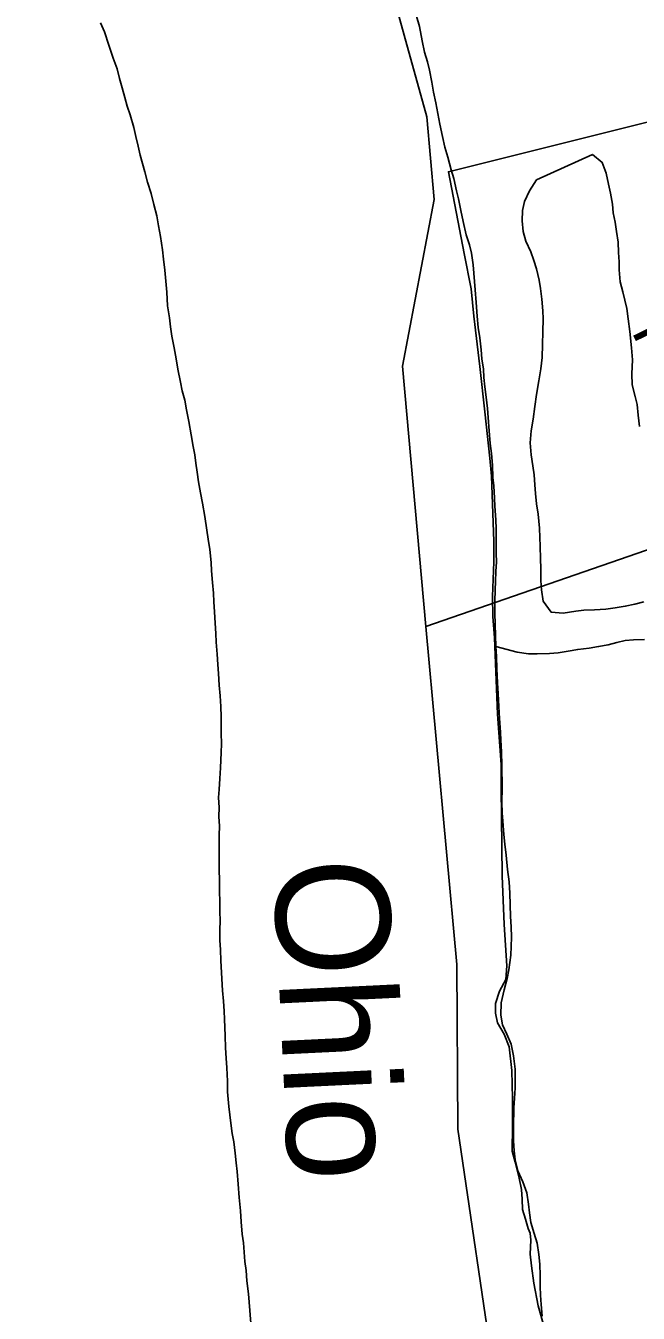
# Model space of a CAD drawing. Extents: x 1310247 to 1664935, y 235267 to 584339.
# Drawn here: x 1455095 to 1458844, y 358424 to 366308 of the extents above; entities that cross this region are included whole.
import ezdxf

# ---------------------------------------------------------------- set-up
doc = ezdxf.new("R2010")
doc.units = 0
for name, color, linetype in [('GM_X_Corporation', 7, 'Continuous'), ('GM_X_County', 7, 'Continuous'), ('GM_X_Major_River', 7, 'Continuous'), ('GM_X_Major_River_Text', 7, 'Continuous'), ('GM_X_Minor_River', 7, 'Continuous'), ('GM_X_Township', 7, 'Continuous'), ('GM_X_Township_Road_Text', 7, 'Continuous')]:
    doc.layers.add(name, color=color, linetype=linetype)

msp = doc.modelspace()

# ---------------------------------------------------------------- linework, layer by layer
at = {"layer": 'GM_X_Corporation'}
msp.add_lwpolyline([(1458269.2, 358333.3), (1458230.4, 358469.1), (1458203.8, 358608.5), (1458189.9, 358715.4), (1458182.6, 358785.8), (1458185.9, 358872), (1458181.5, 358914.2), (1458170.6, 358942.7), (1458152.8, 358999.6), (1458135.1, 359060.4), (1458133.5, 359122.7), (1458129.7, 359181), (1458114.4, 359251.7), (1458090.2, 359348.9), (1458072.7, 359415.8), (1458074.7, 359572.2), (1458073.2, 359738.7), (1458069.8, 359911.3), (1458053.4, 360056.3), (1458022.3, 360133.7), (1457983, 360203.4), (1457969.2, 360262.1), (1457969.4, 360320.3), (1457994.4, 360395.5), (1458033.2, 360468.3), (1458038.5, 360552.3), (1458022.2, 360803.7), (1458011.7, 361102.9), (1458004.5, 361642.8), (1458004.4, 361743.1), (1458004, 361785.2), (1457981.8, 362092.9), (1457963.9, 362561), (1457952.8, 362689.7), (1457951.5, 362812.2), (1457959.7, 363024.5), (1457960.7, 363152.8), (1457946, 363550.5), (1457936.3, 363661.2), (1457905.1, 363943.2), (1457873.8, 364221.2), (1457837.6, 364529.5), (1457822, 364696.5), (1457778.3, 364912.8), (1457681.5, 365413.9), (1459004.2, 365745)], dxfattribs=at)
at = {"layer": 'GM_X_County'}
msp.add_lwpolyline([(1465303.4, 345707.9), (1464818.4, 346210.3), (1464437.7, 346734.8), (1462612.2, 348813.2), (1460540.1, 351876.1), (1459951, 352908), (1459077.2, 354924.2), (1458812.7, 355431.3), (1457965, 358013.1), (1457738.6, 359550.6), (1457732.6, 360559), (1457544.6, 362630.3), (1457400, 364223.6), (1457594.4, 365244.1), (1457550.3, 365751.3), (1457123.5, 367289), (1457033.3, 367800.2), (1456830.9, 368311.4), (1456518.6, 369329.5), (1455652.6, 371413.6), (1455095, 372512.1)], dxfattribs=at)
at = {"layer": 'GM_X_Major_River'}
for points in [[(1455553, 366325.7), (1455575.9, 366271.1), (1455604.2, 366190.3), (1455630.6, 366109.5), (1455655.3, 366044.9), (1455668, 365984.4), (1455684.9, 365927.9), (1455701.7, 365869.4), (1455716.6, 365815), (1455733.5, 365762.5), (1455755.9, 365685.8), (1455768.8, 365629.4), (1455783.6, 365570.9), (1455794.5, 365516.5), (1455809.4, 365464.1), (1455824.4, 365413.6), (1455839.1, 365351.2), (1455861.7, 365280.5), (1455878.3, 365214), (1455896.9, 365143.4), (1455907.6, 365083), (1455920.3, 365018.6), (1455932.6, 364936.1), (1455937.4, 364879.8), (1455946, 364811.5), (1455952.7, 364745.1), (1455959.3, 364676.8), (1455963.5, 364592.5), (1455974, 364520), (1455980.9, 364463.7), (1455989.7, 364407.4), (1456004.2, 364334.9), (1456014.9, 364268.5), (1456025.6, 364206.1), (1456041.9, 364125.5), (1456052.9, 364073.2), (1456067.7, 364014.7), (1456078.5, 363956.3), (1456093, 363883.8), (1456107.3, 363803.3), (1456119.8, 363730.8), (1456128.8, 363680.5), (1456135.8, 363630.2), (1456144.6, 363573.9), (1456151.4, 363515.6), (1456164, 363447.1), (1456176.7, 363384.7), (1456191, 363302.2), (1456203.3, 363219.7), (1456212.2, 363163.3), (1456220.9, 363101), (1456229.2, 363020.6), (1456232.2, 362970.4)], [(1457967.3, 362641.3), (1457966.8, 362713.5), (1457966.3, 362781.7), (1457967.7, 362853.9), (1457970.8, 362906), (1457972.1, 362966.1), (1457975.3, 363026.3), (1457974.4, 363076.4), (1457974.2, 363164.7), (1457973.5, 363226.9), (1457972.6, 363283.1), (1457966.3, 363365.5), (1457963.4, 363415.7), (1457958.9, 363490), (1457954, 363542.2), (1457951.5, 363616.5), (1457945, 363688.8), (1457938.3, 363749.1), (1457931.9, 363827.5), (1457925.6, 363909.9), (1457920.7, 363964.1), (1457912.1, 364034.5), (1457905.4, 364096.8), (1457898.6, 364155.1), (1457895.7, 364205.3), (1457886.9, 364267.7), (1457882.1, 364324), (1457873.6, 364396.3), (1457864.9, 364460.7), (1457858.3, 364529), (1457852.1, 364613.4), (1457845.7, 364691.8), (1457832.8, 364844.5), (1457822.3, 364914.9), (1457811.4, 364967.3), (1457790.6, 365027.9), (1457772.2, 365108.5), (1457757.6, 365177), (1457743.1, 365247.5), (1457732.1, 365297.8), (1457715.6, 365372.4), (1457698.8, 365426.9), (1457678.3, 365503.5), (1457659.6, 365564), (1457644.9, 365630.5), (1457628.4, 365705.1), (1457605.1, 365835.9), (1457590.5, 365902.4), (1457579.7, 365962.8), (1457565.2, 366035.3), (1457554.3, 366087.7), (1457535.5, 366146.2), (1457520.9, 366216.7), (1457504.7, 366303.3), (1457486, 366367.8)], [(1456232.2, 362970.4), (1456238.7, 362898), (1456243.4, 362833.7), (1456246.3, 362781.5), (1456251, 362719.2), (1456253.6, 362649), (1456258.3, 362586.7), (1456261.2, 362534.5), (1456265.7, 362460.2), (1456270.4, 362395.9), (1456275.2, 362341.7), (1456279.7, 362269.4), (1456284.4, 362205.1), (1456289, 362138.8), (1456291.8, 362076.5), (1456291.7, 361976.3), (1456292.3, 361910), (1456291.2, 361857.9), (1456287.3, 361763.7), (1456281.9, 361699.6), (1456278.5, 361631.5), (1456275.5, 361581.4), (1456278.2, 361521.2), (1456277.1, 361467), (1456279.9, 361406.8), (1456278.7, 361350.7), (1456279.2, 361278.5), (1456278, 361222.3), (1456278.5, 361146.1), (1456280.9, 361069.8), (1456281.5, 361005.6), (1456282.3, 360947.4), (1456283.1, 360885.2), (1456283.9, 360827), (1456282.7, 360772.9), (1456283.4, 360708.7), (1456286.2, 360650.5), (1456288.8, 360584.2), (1456294.5, 360471.8), (1456299.1, 360401.5), (1456305.7, 360335.1), (1456308.4, 360274.9), (1456311.4, 360224.7), (1456312.4, 360174.5), (1456315.3, 360122.3), (1456317.8, 360050.1), (1456322.5, 359985.8), (1456325.3, 359927.6), (1456329.6, 359845.2), (1456330.2, 359779), (1456338.4, 359690.6), (1456350.3, 359588.1), (1456359, 359525.7), (1456367.9, 359473.4), (1456376.5, 359405), (1456383.3, 359344.7), (1456388.2, 359292.5), (1456394.6, 359214.1), (1456400.9, 359133.8), (1456409.2, 359051.4), (1456413.8, 358983.1), (1456420.3, 358908.8), (1456427.1, 358854.5), (1456432, 358798.2), (1456436.8, 358741.9), (1456443.7, 358685.6), (1456448.4, 358623.4), (1456458.7, 358542.9), (1456461.7, 358492.7), (1456473, 358364.1)], [(1458255.9, 358407.2), (1458249.4, 358477.5), (1458244.6, 358535.8), (1458243.7, 358587.9), (1458243.1, 358656.1), (1458240.5, 358724.4), (1458235.7, 358784.7), (1458225.1, 358853.1), (1458206.3, 358911.6), (1458185.7, 358980.2), (1458178.9, 359038.5), (1458172, 359092.8), (1458161.5, 359161.2), (1458136.8, 359227.9), (1458106.2, 359296.7), (1458089.6, 359363.2), (1458084.7, 359419.5), (1458080, 359479.7), (1458079.7, 359564), (1458082.2, 359684.3), (1458085.3, 359738.4), (1458090.7, 359804.5), (1458089.9, 359860.7), (1458091.1, 359918.8), (1458080.8, 360001.3), (1458066.2, 360071.7), (1458039.4, 360132.5), (1458012.6, 360191.1), (1458001.8, 360249.5), (1458005.4, 360325.7), (1458023, 360403.6), (1458040.5, 360473.4), (1458051.6, 360527.4), (1458063.5, 360617.4), (1458066.6, 360669.5), (1458067.8, 360727.6), (1458065.1, 360789.9), (1458062.4, 360854.1), (1458059.9, 360924.4), (1458057.4, 360996.6), (1458052.8, 361066.9), (1458044.3, 361141.3), (1458036.2, 361229.8), (1458027.5, 361296.1), (1458020.8, 361356.4), (1458014.4, 361436.8), (1458011.5, 361489), (1458008.8, 361553.2), (1458010.6, 361639.5), (1458009.5, 361779.9), (1458007.2, 361862.2), (1458002.7, 361932.5), (1457999.7, 361982.7), (1457993.5, 362067.1), (1457991, 362139.3), (1457986.6, 362217.6), (1457981.9, 362283.9), (1457977.7, 362370.3), (1457975.3, 362446.5), (1457972.6, 362506.8), (1457970, 362577), (1457967.3, 362641.3)]]:
    msp.add_lwpolyline(points, dxfattribs=at)
at = {"layer": 'GM_X_Minor_River'}
for points in [[(1458563, 365519.2), (1458220.8, 365364.2)], [(1458851.7, 363853.5), (1458843.3, 363923.9), (1458836.7, 363988.2), (1458825.8, 364038.6), (1458807.4, 364109.3), (1458805, 364177.5), (1458808.9, 364261.7), (1458802.6, 364336.1), (1458792.8, 364436.7), (1458782.5, 364513.1), (1458774, 364577.5), (1458750.2, 364678.4), (1458733.6, 364740.9), (1458727.3, 364813.3), (1458726.4, 364863.5), (1458723.7, 364919.8), (1458721.1, 364982), (1458710.6, 365048.5), (1458701.8, 365104.8), (1458691.2, 365163.3), (1458686.3, 365215.5), (1458673.9, 365284), (1458661.1, 365338.5), (1458646.6, 365405), (1458622, 365471.8), (1458563, 365519.2)], [(1458220.8, 365364.2), (1458177.1, 365296.9), (1458147.6, 365231.3), (1458134.3, 365177.5), (1458132.9, 365113.3), (1458139.4, 365048.9), (1458156.1, 364988.4), (1458186.7, 364923.5), (1458205.5, 364870.9), (1458220.4, 364820.4), (1458236.8, 364749.8), (1458245.7, 364699.5), (1458254.2, 364633.1), (1458260.6, 364562.7), (1458261.5, 364512.5), (1458256.1, 364275.8), (1458246.5, 364207.8), (1458234.8, 364133.8), (1458220.9, 364049.9), (1458211.2, 363975.8), (1458201.4, 363899.8), (1458187.7, 363827.9), (1458182, 363753.8), (1458188.4, 363681.4), (1458198.9, 363612.9), (1458205.7, 363558.6), (1458210.3, 363496.3), (1458215.1, 363444), (1458221.6, 363379.7), (1458230.2, 363317.3), (1458238.3, 363230.8), (1458241, 363174.6), (1458243.8, 363122.3), (1458246, 363044), (1458246.7, 362983.8), (1458247, 362911.6), (1458251.7, 362853.3), (1458262.2, 362784.8), (1458310.7, 362717.6), (1458384.8, 362711.9), (1458461.2, 362724.3), (1458511.4, 362729.2), (1458575.6, 362731.8), (1458645.9, 362736.3), (1458702.1, 362743.1), (1458764.5, 362753.8), (1458822.9, 362766.5), (1458877.4, 362781.4)], [(1458882.1, 362550.5), (1458813.9, 362548), (1458763.7, 362543.1), (1458713.3, 362532.2), (1458658.9, 362517.3), (1458600.5, 362506.5), (1458544.2, 362497.8), (1458473.9, 362489.3), (1458415.5, 362478.5), (1458353.2, 362467.8), (1458301, 362465), (1458224.8, 362462.6), (1458172.6, 362461.8), (1458102.8, 362473.3), (1457972.6, 362506.8)]]:
    msp.add_lwpolyline(points, dxfattribs=at)
at = {"layer": 'GM_X_Township'}
for points in [[(1466313.1, 365577.7), (1459835.3, 363419.8), (1459264.6, 363224.5), (1457544.6, 362630.3), (1457400, 364223.6), (1457594.4, 365244.1), (1457550.3, 365751.3), (1457123.5, 367289), (1457033.3, 367800.2), (1456830.9, 368311.4), (1456518.6, 369329.5), (1455652.6, 371413.6), (1455095, 372512.1)], [(1465303.4, 345707.9), (1464818.4, 346210.3), (1464437.7, 346734.8), (1462612.2, 348813.2), (1460540.1, 351876.1), (1459951, 352908), (1459077.2, 354924.2), (1458812.7, 355431.3), (1457965, 358013.1), (1457738.6, 359550.6), (1457732.6, 360559), (1457544.6, 362630.3), (1459264.6, 363224.5), (1459835.3, 363419.8), (1466313.1, 365577.7)]]:
    msp.add_lwpolyline(points, dxfattribs=at)

# ---------------------------------------------------------------- texts
at = {"layer": 'GM_X_Major_River_Text'}
msp.add_text('Ohio', height=699.99, rotation=272.75343, dxfattribs=at).set_placement((1456609, 361195.7))
at = {"layer": 'GM_X_Township_Road_Text'}
msp.add_text('T', height=300, rotation=295.95844, dxfattribs=at).set_placement((1458767, 364503.8))

doc.saveas('drawing.dxf')
